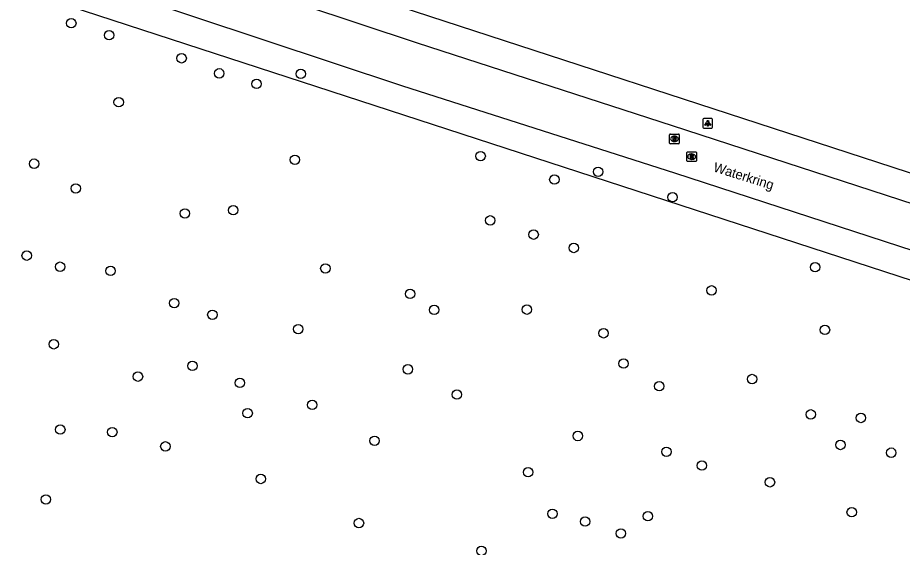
# Model space of a CAD drawing. Extents: x 155275 to 156263, y 382654 to 383635.
# Drawn here: x 155751 to 155842.7, y 382818.2 to 382873 of the extents above; entities that cross this region are included whole.
import ezdxf

# ---------------------------------------------------------------- set-up
doc = ezdxf.new("R2010")
doc.units = 0
for name, color, linetype in [('IMGEO_Boom', 7, 'Continuous'), ('IMGEO_Groenvoorziening', 7, 'Continuous'), ('IMGEO_Lichtpunt', 7, 'Continuous'), ('IMGEO_Loofbos', 7, 'Continuous'), ('IMGEO_Openbare_ruimte_label', 7, 'Continuous'), ('IMGEO_Rijbaan_lokaal_gesloten', 7, 'Continuous'), ('IMGEO_Rioolput', 7, 'Continuous')]:
    doc.layers.add(name, color=color, linetype=linetype)

msp = doc.modelspace()

# ---------------------------------------------------------------- linework, layer by layer
at = {"layer": 'IMGEO_Boom'}
for centre in [(155756.554, 382872.472), (155760.468, 382871.225), (155767.987, 382868.837), (155771.888, 382867.279), (155780.329, 382867.218), (155775.755, 382866.191), (155761.465, 382864.29), (155779.722, 382858.316), (155798.971, 382858.702), (155752.707, 382857.917), (155811.145, 382857.081), (155806.613, 382856.271), (155757.023, 382855.345), (155818.856, 382854.436), (155773.334, 382853.092), (155768.33, 382852.763), (155799.97, 382852.041), (155804.461, 382850.562), (155808.617, 382849.18), (155751.933, 382848.385), (155755.391, 382847.24), (155760.621, 382846.801), (155782.882, 382847.057), (155833.628, 382847.188), (155822.905, 382844.785), (155791.664, 382844.416), (155767.22, 382843.467), (155794.156, 382842.767), (155803.765, 382842.79), (155771.173, 382842.259), (155780.066, 382840.775), (155811.714, 382840.336), (155834.65, 382840.687), (155754.736, 382839.198), (155813.781, 382837.206), (155769.111, 382836.956), (155791.434, 382836.603), (155763.462, 382835.845), (155827.099, 382835.599), (155774.026, 382835.202), (155817.475, 382834.852), (155796.511, 382833.988), (155781.525, 382832.912), (155774.828, 382832.06), (155833.175, 382831.936), (155838.369, 382831.561), (155755.416, 382830.361), (155760.805, 382830.093), (155787.976, 382829.196), (155809.043, 382829.695), (155766.305, 382828.618), (155818.224, 382828.054), (155836.256, 382828.766), (155841.516, 382827.965), (155821.898, 382826.629), (155803.89, 382825.936), (155776.186, 382825.239), (155828.951, 382824.896), (155753.923, 382823.118), (155806.407, 382821.639), (155837.42, 382821.793), (155809.798, 382820.822), (155816.298, 382821.381), (155786.363, 382820.675), (155813.502, 382819.598), (155799.058, 382817.778)]:
    msp.add_circle(centre, 0.489, dxfattribs=at)
at = {"layer": 'IMGEO_Groenvoorziening'}
msp.add_lwpolyline([(155652.29, 382902.36), (155656.639, 382906.458), (155679.369, 382899.349), (155872.41, 382836.457), (155897.748, 382828.117), (155927.902, 382818.345)], dxfattribs=at)
at = {"layer": 'IMGEO_Lichtpunt'}
for p, q in [((155822.009, 382862.511), (155822.009, 382861.704)), ((155822.009, 382862.511), (155822.009, 382861.704)), ((155822.911, 382862.606), (155822.103, 382862.606)), ((155822.911, 382862.606), (155822.103, 382862.606)), ((155823.005, 382861.704), (155823.005, 382862.511)), ((155823.005, 382861.704), (155823.005, 382862.511)), ((155822.103, 382861.61), (155822.911, 382861.61)), ((155822.103, 382861.61), (155822.911, 382861.61))]:
    msp.add_line(p, q, dxfattribs=at)
for points in [[(155822.383, 382862.175), (155822.422, 382862.147), (155822.234, 382861.885), (155822.196, 382861.912), (155822.383, 382862.175)], [(155822.485, 382862.127), (155822.532, 382862.127), (155822.532, 382861.805), (155822.485, 382861.805), (155822.485, 382862.127)], [(155822.595, 382862.147), (155822.633, 382862.174), (155822.82, 382861.912), (155822.781, 382861.884), (155822.595, 382862.147)]]:
    msp.add_lwpolyline(points, dxfattribs=at)
msp.add_circle((155822.508, 382862.309), 0.0994, dxfattribs=at)
for centre, start, end in [((155822.103, 382862.511), 90, 180), ((155822.103, 382862.511), 90, 180), ((155822.911, 382862.511), 0, 90), ((155822.911, 382862.511), 0, 90), ((155822.103, 382861.704), 180, 270), ((155822.103, 382861.704), 180, 270), ((155822.911, 382861.704), 270, 0), ((155822.911, 382861.704), 270, 360)]:
    msp.add_arc(centre, 0.0946, start, end, dxfattribs=at)
at = {"layer": 'IMGEO_Loofbos'}
msp.add_lwpolyline([(155937.541, 382826.332), (155936.958, 382826.589), (155920.684, 382831.77), (155660.436, 382916.637), (155650.027, 382919.992), (155641.261, 382922.57), (155632.466, 382925.283), (155625.045, 382928.281)], dxfattribs=at)
at = {"layer": 'IMGEO_Rijbaan_lokaal_gesloten'}
for points in [[(155642.872, 382919.148), (155649.107, 382917.137), (155659.516, 382913.782), (155681.378, 382906.655), (155707.492, 382898.143), (155734, 382889.508), (155762.271, 382880.46), (155792.38, 382870.456), (155818.814, 382861.879), (155845.361, 382853.249), (155875.166, 382843.61), (155900.261, 382835.383), (155919.774, 382828.911), (155936.048, 382823.73)], [(155928.773, 382821.216), (155916.644, 382825.19), (155898.686, 382830.967), (155873.348, 382839.307), (155843.892, 382848.855), (155819.086, 382856.936), (155790.926, 382865.936), (155762.085, 382875.538)]]:
    msp.add_lwpolyline(points, dxfattribs=at)
at = {"layer": 'IMGEO_Rioolput'}
for p, q in [((155818.554, 382860.058), (155818.554, 382860.91)), ((155818.629, 382860.984), (155819.481, 382860.984)), ((155819.042, 382860.764), (155819.067, 382860.764)), ((155819.555, 382860.91), (155819.555, 382860.058)), ((155819.481, 382859.984), (155818.629, 382859.984)), ((155819.065, 382860.204), (155819.04, 382860.204)), ((155820.339, 382858.217), (155820.339, 382859.069)), ((155820.414, 382859.143), (155821.266, 382859.143)), ((155820.827, 382858.923), (155820.852, 382858.923)), ((155821.34, 382859.069), (155821.34, 382858.217)), ((155821.266, 382858.143), (155820.414, 382858.143)), ((155820.85, 382858.363), (155820.825, 382858.363))]:
    msp.add_line(p, q, dxfattribs=at)
for points in [[(155818.554, 382860.058), (155818.554, 382860.91)], [(155818.629, 382860.984), (155819.481, 382860.984)], [(155819.143, 382860.682), (155818.891, 382860.684), (155818.891, 382860.284)], [(155819.555, 382860.91), (155819.555, 382860.058)], [(155819.481, 382859.984), (155818.629, 382859.984)], [(155818.891, 382860.284), (155819.015, 382860.284), (155819.015, 382860.446), (155819.026, 382860.446)], [(155819.069, 382860.603), (155819.015, 382860.603), (155819.015, 382860.522)], [(155819.015, 382860.522), (155819.067, 382860.522)], [(155819.073, 382860.417), (155819.144, 382860.284), (155819.284, 382860.284), (155819.219, 382860.41)], [(155820.339, 382858.217), (155820.339, 382859.069)], [(155820.414, 382859.143), (155821.266, 382859.143)], [(155820.928, 382858.841), (155820.676, 382858.843), (155820.676, 382858.443)], [(155821.34, 382859.069), (155821.34, 382858.217)], [(155821.266, 382858.143), (155820.414, 382858.143)], [(155820.676, 382858.443), (155820.8, 382858.443), (155820.8, 382858.605), (155820.811, 382858.605)], [(155820.854, 382858.762), (155820.8, 382858.762), (155820.8, 382858.681)], [(155820.8, 382858.681), (155820.852, 382858.681)], [(155820.858, 382858.576), (155820.929, 382858.443), (155821.069, 382858.443), (155821.004, 382858.569)]]:
    msp.add_lwpolyline(points, dxfattribs=at)
for centre, radius, start, end in [((155818.631, 382860.908), 0.0765, 91.55205, 178.44795), ((155818.631, 382860.908), 0.0765, 91.55205, 178.44795), ((155819.142, 382860.572), 0.109, 350.36119, 89.41601), ((155819.479, 382860.908), 0.0765, 1.55205, 88.44795), ((155819.479, 382860.908), 0.0765, 1.55205, 88.44795), ((155818.631, 382860.06), 0.0765, 181.55205, 268.44795), ((155818.631, 382860.06), 0.0765, 181.55205, 268.44795), ((155819.025, 382860.393), 0.0533, 26.02933, 88.69889), ((155819.051, 382860.711), 0.19, 274.7715, 282.96867), ((155819.075, 382860.507), 0.0964, 77.00612, 93.18647), ((155819.089, 382860.564), 0.0378, 276.66336, 79.67722), ((155819.14, 382860.572), 0.112, 277.58423, 350.98172), ((155819.124, 382860.357), 0.108, 29.51342, 73.79051), ((155819.479, 382860.06), 0.0765, 271.55205, 358.44795), ((155819.479, 382860.06), 0.0765, 271.55205, 358.44795), ((155820.416, 382859.067), 0.0765, 91.55205, 178.44795), ((155820.416, 382859.067), 0.0765, 91.55205, 178.44795), ((155820.927, 382858.731), 0.109, 350.36119, 89.41601), ((155821.264, 382859.067), 0.0765, 1.55205, 88.44795), ((155821.264, 382859.067), 0.0765, 1.55205, 88.44795), ((155820.416, 382858.219), 0.0765, 181.55205, 268.44795), ((155820.416, 382858.219), 0.0765, 181.55205, 268.44795), ((155820.81, 382858.552), 0.0533, 26.02933, 88.69889), ((155820.836, 382858.87), 0.19, 274.7715, 282.96867), ((155820.86, 382858.666), 0.0964, 77.00612, 93.18647), ((155820.874, 382858.723), 0.0378, 276.66336, 79.67722), ((155820.925, 382858.731), 0.112, 277.58423, 350.98172), ((155820.909, 382858.516), 0.108, 29.51342, 73.79051), ((155821.264, 382858.219), 0.0765, 271.55205, 358.44795), ((155821.264, 382858.219), 0.0765, 271.55205, 358.44795)]:
    msp.add_arc(centre, radius, start, end, dxfattribs=at)
for centre, major_axis, ratio, start_param, end_param in [((155819.041, 382860.484), (-0.387, 0.002), 0.722429, 4.712389, 7.853982), ((155819.066, 382860.484), (-0.39, 0.002), 0.717154, 1.570796, 4.712389), ((155820.826, 382858.643), (-0.387, 0.002), 0.722429, 4.712389, 7.853982), ((155820.851, 382858.643), (-0.39, 0.002), 0.717154, 1.570796, 4.712389)]:
    msp.add_ellipse(centre, major_axis=major_axis, ratio=ratio, start_param=start_param, end_param=end_param, dxfattribs=at)

# ---------------------------------------------------------------- texts
at = {"layer": 'IMGEO_Openbare_ruimte_label'}
msp.add_text('Waterkring', height=1, rotation=342.54344, dxfattribs=at).set_placement((155823.007, 382857.134))

doc.saveas('drawing.dxf')
